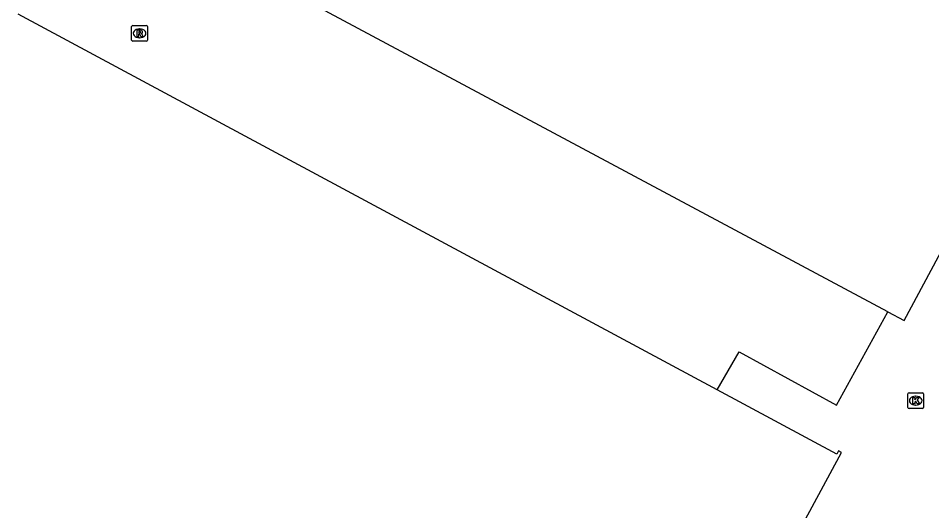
# Model space of a CAD drawing. Extents: x 159489 to 160304, y 383826 to 384530.
# Drawn here: x 159784.6 to 159842.4, y 384342.7 to 384373.9 of the extents above; entities that cross this region are included whole.
import ezdxf

# ---------------------------------------------------------------- set-up
doc = ezdxf.new("R2010")
doc.units = 0
for name, color, linetype in [('IMGEO_Kolk', 7, 'Continuous'), ('IMGEO_Pand', 7, 'Continuous'), ('IMGEO_Rijbaan_lokaal_open', 7, 'Continuous'), ('IMGEO_Rioolput', 7, 'Continuous')]:
    doc.layers.add(name, color=color, linetype=linetype)

msp = doc.modelspace()

# ---------------------------------------------------------------- linework, layer by layer
at = {"layer": 'IMGEO_Kolk'}
for p, q in [((159840.937, 384349.223), (159840.937, 384350.075)), ((159841.012, 384350.149), (159841.864, 384350.149)), ((159841.425, 384349.929), (159841.45, 384349.929)), ((159841.938, 384350.075), (159841.938, 384349.223)), ((159841.864, 384349.149), (159841.012, 384349.149)), ((159841.448, 384349.369), (159841.423, 384349.369))]:
    msp.add_line(p, q, dxfattribs=at)
for points in [[(159840.937, 384349.223), (159840.937, 384350.075)], [(159841.012, 384350.149), (159841.864, 384350.149)], [(159841.258, 384349.849), (159841.381, 384349.849), (159841.381, 384349.698), (159841.511, 384349.849), (159841.675, 384349.849), (159841.529, 384349.698), (159841.682, 384349.449), (159841.53, 384349.449), (159841.445, 384349.613), (159841.381, 384349.546), (159841.381, 384349.449), (159841.258, 384349.449), (159841.258, 384349.849)], [(159841.938, 384350.075), (159841.938, 384349.223)], [(159841.864, 384349.149), (159841.012, 384349.149)]]:
    msp.add_lwpolyline(points, dxfattribs=at)
for centre, start, end in [((159841.014, 384350.073), 91.55205, 178.44795), ((159841.014, 384350.073), 91.55205, 178.44795), ((159841.862, 384350.073), 1.55205, 88.44795), ((159841.862, 384350.073), 1.55205, 88.44795), ((159841.014, 384349.225), 181.55205, 268.44795), ((159841.014, 384349.225), 181.55205, 268.44795), ((159841.862, 384349.225), 271.55205, 358.44795), ((159841.862, 384349.225), 271.55205, 358.44795)]:
    msp.add_arc(centre, 0.0765, start, end, dxfattribs=at)
for centre, major_axis, ratio, start_param, end_param in [((159841.424, 384349.649), (-0.387, 0.002), 0.722429, 4.712389, 7.853982), ((159841.449, 384349.649), (-0.39, 0.002), 0.717154, 1.570796, 4.712389)]:
    msp.add_ellipse(centre, major_axis=major_axis, ratio=ratio, start_param=start_param, end_param=end_param, dxfattribs=at)
at = {"layer": 'IMGEO_Pand'}
for points in [[(159839.667, 384355.269), (159796.468, 384378.4), (159796.609, 384378.665), (159797.015, 384378.449), (159801.96, 384387.612)], [(159839.667, 384355.269), (159840.696, 384354.718), (159853.289, 384378.19), (159853.651, 384378.489), (159853.339, 384378.867)], [(159828.873, 384350.338), (159784.623, 384374.112)], [(159834.32, 384341.87), (159836.742, 384346.371), (159836.557, 384346.471), (159836.448, 384346.268), (159828.873, 384350.338)]]:
    msp.add_lwpolyline(points, dxfattribs=at)
at = {"layer": 'IMGEO_Rijbaan_lokaal_open'}
msp.add_lwpolyline([(159828.873, 384350.338), (159830.254, 384352.731), (159836.423, 384349.361), (159839.667, 384355.269)], dxfattribs=at)
at = {"layer": 'IMGEO_Rioolput'}
for p, q in [((159791.801, 384372.472), (159791.801, 384373.324)), ((159791.876, 384373.398), (159792.728, 384373.398)), ((159792.802, 384373.324), (159792.802, 384372.472)), ((159792.289, 384373.178), (159792.314, 384373.178)), ((159792.728, 384372.398), (159791.876, 384372.398)), ((159792.312, 384372.618), (159792.287, 384372.618))]:
    msp.add_line(p, q, dxfattribs=at)
for points in [[(159791.801, 384372.472), (159791.801, 384373.324)], [(159791.876, 384373.398), (159792.728, 384373.398)], [(159792.802, 384373.324), (159792.802, 384372.472)], [(159792.39, 384373.096), (159792.138, 384373.098), (159792.138, 384372.698)], [(159792.138, 384372.698), (159792.262, 384372.698), (159792.262, 384372.86), (159792.273, 384372.86)], [(159792.316, 384373.017), (159792.262, 384373.017), (159792.262, 384372.936)], [(159792.262, 384372.936), (159792.314, 384372.936)], [(159792.32, 384372.831), (159792.391, 384372.698), (159792.531, 384372.698), (159792.466, 384372.824)], [(159792.728, 384372.398), (159791.876, 384372.398)]]:
    msp.add_lwpolyline(points, dxfattribs=at)
for centre, radius, start, end in [((159791.878, 384373.322), 0.0765, 91.55205, 178.44795), ((159791.878, 384373.322), 0.0765, 91.55205, 178.44795), ((159792.726, 384373.322), 0.0765, 1.55205, 88.44795), ((159792.726, 384373.322), 0.0765, 1.55205, 88.44795), ((159792.272, 384372.807), 0.0533, 26.02933, 88.69889), ((159792.298, 384373.125), 0.19, 274.7715, 282.96867), ((159792.322, 384372.921), 0.0964, 77.00612, 93.18647), ((159792.336, 384372.978), 0.0378, 276.66336, 79.67722), ((159792.389, 384372.986), 0.109, 350.36119, 89.41601), ((159792.387, 384372.986), 0.112, 277.58423, 350.98172), ((159792.371, 384372.771), 0.108, 29.51342, 73.79051), ((159791.878, 384372.474), 0.0765, 181.55205, 268.44795), ((159791.878, 384372.474), 0.0765, 181.55205, 268.44795), ((159792.726, 384372.474), 0.0765, 271.55205, 358.44795), ((159792.726, 384372.474), 0.0765, 271.55205, 358.44795)]:
    msp.add_arc(centre, radius, start, end, dxfattribs=at)
for centre, major_axis, ratio, start_param, end_param in [((159792.288, 384372.898), (-0.387, 0.002), 0.722429, 4.712389, 7.853982), ((159792.313, 384372.898), (-0.39, 0.002), 0.717154, 1.570796, 4.712389)]:
    msp.add_ellipse(centre, major_axis=major_axis, ratio=ratio, start_param=start_param, end_param=end_param, dxfattribs=at)

doc.saveas('drawing.dxf')
